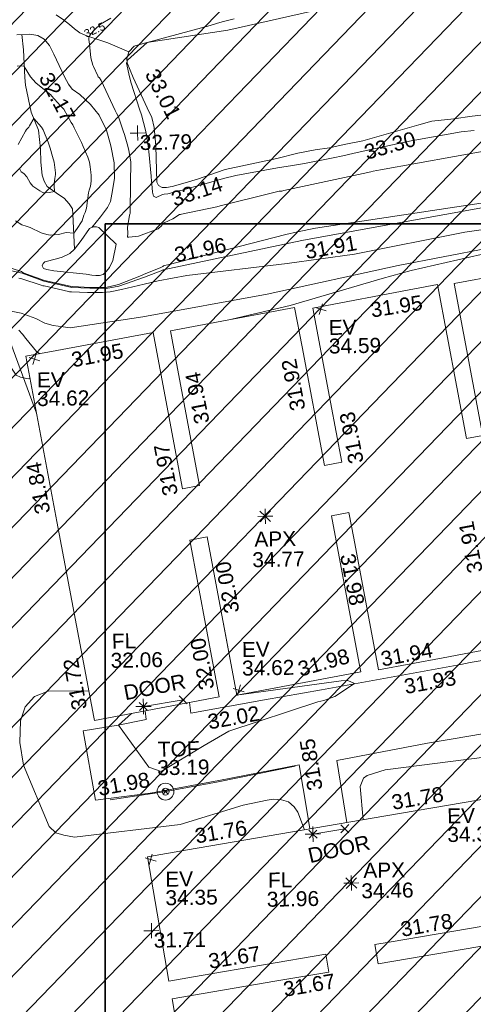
# Model space of a CAD drawing. Header units: millimetres. Extents: x -287732 to 520720, y -103372 to 287754.
# Tile 291 of 380: x 142541 to 153910, y 125299 to 149983. Entities that reach past the tile are written whole.
import ezdxf

# ---------------------------------------------------------------- set-up
doc = ezdxf.new("R2010")
doc.units = ezdxf.units.MM
doc.linetypes.add('IMPORT-HIDDEN2 _3_', pattern=[4762.5, 3175, -1587.5])
doc.linetypes.add('IMPORT-UG_ELEC_STREET LIGHTING_QLB2 _2_', pattern=[2700, 1500, -300.0000000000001, 0, -250, 150, -300.0000000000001, 0, -200])
for name, color, linetype, lineweight, true_color in [('00__TOPO__TOP_OF_FENCE_SYMBOL', 7, 'Continuous', 9, 0x666666), ('00_TOPO_APEX_BUILDING', 7, 'Continuous', 9, 0x666666), ('00_TOPO_EAVE', 7, 'Continuous', 9, 0x666666), ('00_TOPO_LEVEL_FLOOR', 7, 'Continuous', 9, 0x666666), ('00_UAV_APEX_BUILDING', 7, 'Continuous', 9, 0x666666), ('00_UAV_BUILDING_OUTLINE', 5, 'Continuous', 9, 0x0000ff), ('00_UAV_EAVE', 7, 'Continuous', 9, 0x666666), ('00_UAV_FENCE', 7, 'Continuous', 9, 0x264c2f), ('00_UAV_FOOTPATH', 7, 'Continuous', 9, 0xa50000), ('00_UAV_FORM_LINES', 7, 'Continuous', 9, 0x666666), ('00_UAV_INT_DOOR', 7, 'Continuous', 9, 0x7f4f3f), ('00_UAV_LEVEL_FLOOR', 7, 'Continuous', 9, 0x666666), ('00_UAV_LEVEL_SPOT', 7, 'Continuous', 9, 0x666666), ('00_UAV_SLOPE_BOTTOM', 30, 'Continuous', 9, 0xff7f00), ('00_UAV_SLOPE_TOP', 40, 'Continuous', 9, 0xffbf00), ('00_UAV_TOP_OF_FENCE', 6, 'Continuous', 9, 0xff00ff), ('01_DTM_CONTOUR_MJR', 7, 'Continuous', 9, 0x7f3f00), ('01_DTM_CONTOUR_MJR_LABELS', 7, 'Continuous', 9, 0x7f3f00), ('01_DTM_CONTOUR_MNR', 7, 'Continuous', 9, 0xa5a552), ('12333-PUM-2D-U-0001-C01 - Rev2_REVIT IMPORT_dwg', 7, 'Continuous', 9, 0x767676), ('A_RHA_Line', 7, 'Continuous', 9, 0x00a600), ('PUM-CHAMBER EXTENTS', 6, 'IMPORT-HIDDEN2 _3_', 9, 0xff00ff)]:
    doc.layers.add(name, color=color, linetype=linetype, lineweight=lineweight, true_color=true_color)
doc.styles.add('Swis721 Lt BT_1', font='swissl.ttf', dxfattribs={"height": 200})
doc.styles.add('Swis721 Lt BT_2', font='swissl.ttf', dxfattribs={"height": 375})

# ---------------------------------------------------------------- blocks, each defined once
blk = doc.blocks.new('12333-PUM-2D-U-0001-C01 - Rev2_REVIT IMPORT_dwg_MSL_Apex_SYM-2077252-Site Location Plan Proposed')
at = {"layer": '00_TOPO_APEX_BUILDING', "color": 254, "true_color": 0xcccccc, "flags": 128}
for points in [[(0, -500.8627267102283), (0, 0), (-500.8627267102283, 0)], [(354.163430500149, 354.1634305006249), (0, 0), (-354.1634305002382, 354.1634305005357)], [(354.1634305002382, -354.1634305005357), (0, 0), (-354.163430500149, -354.1634305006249)], [(500.8627267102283, 0), (0, 0), (0, 500.8627267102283)]]:
    blk.add_lwpolyline(points, dxfattribs=at)
blk = doc.blocks.new('12333-PUM-2D-U-0001-C01 - Rev2_REVIT IMPORT_dwg_MSL_Eaves_SYM_1-V82-Site Location Plan Proposed')
at = {"layer": '00_TOPO_EAVE', "color": 254, "true_color": 0xcccccc}
for p, q in [((356.5791934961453, -116.0873754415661), (-356.5791934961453, 116.0873754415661)), ((-116.0873754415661, -356.5791934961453), (116.0873754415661, 356.5791934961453))]:
    blk.add_line(p, q, dxfattribs=at)
blk = doc.blocks.new('12333-PUM-2D-U-0001-C01 - Rev2_REVIT IMPORT_dwg_MSL_Node_LineworkTOF-2077248-Site Location Plan Proposed')
at = {"layer": '00__TOPO__TOP_OF_FENCE_SYMBOL', "color": 254, "true_color": 0xcccccc, "flags": 128}
for points in [[(165.3591892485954, 165.3591892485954), (0, 0), (-165.3591892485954, 165.3591892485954)], [(165.3591892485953, -165.3591892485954), (0, 0), (-165.3591892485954, -165.3591892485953)]]:
    blk.add_lwpolyline(points, dxfattribs=at)
at = {"layer": '00__TOPO__TOP_OF_FENCE_SYMBOL', "color": 254, "true_color": 0xcccccc}
for radius in [562.5594001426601, 233.853208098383]:
    blk.add_circle((0, 0), radius, dxfattribs=at)
blk = doc.blocks.new('12333-PUM-2D-U-0001-C01 - Rev2_REVIT IMPORT_dwg_MSL_FLlvl_SYM-V156-Site Location Plan Proposed')
at = {"layer": '00_TOPO_LEVEL_FLOOR', "color": 254, "true_color": 0xcccccc, "flags": 128}
for points in [[(0, -38.9261101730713), (0, 0), (-38.9261101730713, 0)], [(38.9261101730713, 0), (0, 0), (0, 38.9261101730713)]]:
    blk.add_lwpolyline(points, dxfattribs=at)
blk = doc.blocks.new('12333-PUM-2D-U-0001-C01 - Rev2_REVIT IMPORT_dwg_MSL_Node_Linework-V178-Site Location Plan Proposed')
at = {"layer": '00_UAV_INT_DOOR', "color": 9, "true_color": 0xd4c4bf, "flags": 128}
for points in [[(530.3860888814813, 530.3860888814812), (0, 0), (-530.3860888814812, 530.3860888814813)], [(530.3860888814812, -530.3860888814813), (0, 0), (-530.3860888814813, -530.3860888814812)]]:
    blk.add_lwpolyline(points, dxfattribs=at)
blk = doc.blocks.new('12333-PUM-2D-U-0001-C01 - Rev2_REVIT IMPORT_dwg_UAV-2077255-Site Location Plan Proposed')
at = {"layer": '00_UAV_LEVEL_SPOT', "color": 254, "true_color": 0xcccccc, "flags": 128}
for points in [[(0, -500.0000000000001), (0, 0), (-500.0000000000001, 0)], [(500.0000000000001, 0), (0, 0), (0, 500.0000000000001)]]:
    blk.add_lwpolyline(points, dxfattribs=at)
blk = doc.blocks.new('12333-PUM-2D-U-0001-C01 - Rev2_REVIT IMPORT_dwg_MGS62954_T2_Galway_ITM_3d_Rev1-2077680-Site Location Plan Proposed')
at = {"layer": '00_UAV_BUILDING_OUTLINE', "color": 254, "true_color": 0xcccccc, "flags": 128}
for points in [[(534058933.174752, 725686973.5755631), (534057425.5967618, 725686717.2262695), (534055804.3959736, 725686441.5565), (534055241.9617453, 725689749.2054174), (534055132.1661066, 725690394.9083395), (534054689.8591032, 725690319.698242), (534055343.0247948, 725686478.4619113), (534055356.3459087, 725686400.1210738), (534052242.9295421, 725685870.7142426), (534051947.4970883, 725687608.1384362), (534051565.9617107, 725689851.929825), (534051131.6072977, 725689778.0719897), (534051514.3855127, 725687526.9715347), (534051802.7883643, 725685830.8880973), (534048661.2571952, 725685296.7006111), (534048647.7437693, 725685376.1724261), (534047809.8011312, 725690304.0731797), (534047104.1206607, 725694454.1464224), (534047881.9357446, 725694586.4064772), (534050303.4769438, 725694998.166519), (534050729.6991374, 725692491.5740955), (534050971.8520999, 725691067.4840534), (534051401.6871408, 725691140.5734125), (534050878.7979095, 725694215.6600804), (534050739.9926599, 725695031.9671433), (534053860.434411, 725695562.568575), (534054029.1838762, 725694570.1610076), (534054536.3977631, 725691587.2602922), (534054973.4771773, 725691661.5814879), (534054716.9546036, 725693170.1785294), (534054314.2158797, 725695538.6657857), (534056874.255581, 725695973.9761806), (534057453.303932, 725696072.4378433), (534058111.1443893, 725692203.7094399), (534058519.8757985, 725692273.2103273)], [(534058507.6229109, 725692345.2689763), (534057870.5719499, 725696091.7353405), (534059053.2609599, 725696292.8403543)]]:
    blk.add_lwpolyline(points, dxfattribs=at)
blk.add_lwpolyline([(534060115.6967725, 725676603.9990714), (534055173.3707389, 725675846.9688251), (534050957.3028014, 725675201.1816133), (534050846.0680625, 725675927.3855511), (534050485.0259318, 725678284.4748899), (534053070.1033133, 725678680.4386026), (534054427.6023836, 725678888.3706266), (534054358.9720833, 725679336.4284436), (534051222.1714458, 725678855.9556979), (534050409.8544675, 725678731.5307776), (534049931.0830001, 725681857.2245002), (534050934.2616173, 725682010.8842448), (534055876.5571713, 725682767.9098217), (534059071.0830002, 725683257.2245001), (534059338.7972559, 725681509.4328601), (534059545.3876257, 725680160.6928724), (534055951.8143209, 725679610.2549481), (534055591.7937981, 725679555.1095728), (534055665.8732811, 725679071.4763783), (534059644.4022439, 725679680.8790643), (534059662.7984595, 725679560.7780571)], close=True, dxfattribs=at)
at = {"layer": '00_UAV_FENCE', "color": 254, "true_color": 0xcccccc, "flags": 128}
for points in [[(534047347.0542845, 725693025.4653491), (534046444.0830001, 725695583.2245002), (534044176.7691774, 725695314.2574418), (534043266.0830001, 725695206.2245002), (534039255.3141512, 725694463.415771), (534039238.0830001, 725694460.2245002), (534037849.0830001, 725697769.2245002), (534039240.7977408, 725697717.1705376), (534041191.0830002, 725697644.2245003)], [(534053677.0830001, 725684063.2245001), (534051740.0830001, 725683701.2245002), (534050418.0830002, 725683483.2245001), (534049023.0830001, 725683297.2245002)]]:
    blk.add_lwpolyline(points, dxfattribs=at)
at = {"layer": '00_UAV_FOOTPATH', "color": 254, "true_color": 0xcccccc, "flags": 128}
for points in [[(534076142.6023733, 725693864.667055), (534076439.6155001, 725693907.616), (534076831.6155002, 725691522.6159999), (534077167.6155001, 725689503.616), (534076935.414939, 725689465.181923), (534073530.6155, 725688901.616), (534073566.6155002, 725688565.616), (534072371.3094326, 725688371.7964786), (534071241.6155, 725688188.6159999), (534069977.6155, 725687979.6159999), (534069914.6155001, 725688364.6159999), (534067757.1823174, 725688023.5059451), (534067460.6155, 725687976.6160002), (534064674.6155002, 725687570.616), (534062811.9513893, 725687287.8846374), (534061683.6155, 725687116.616), (534058102.6155, 725686581.6159999), (534057867.9039329, 725686542.991777), (534054369.0830001, 725685967.2245001), (534052934.3263416, 725685736.5996833), (534051078.0830001, 725685438.2245002), (534051051.9175004, 725685703.2096509)], [(534049938.9883164, 725685513.9666318), (534049960.0830002, 725685301.2245003), (534049255.0830002, 725685165.2245002), (534048380.0830002, 725685044.2245001), (534048656.0830001, 725683299.2245001), (534050025.0830001, 725683451.2245001), (534050039.2131678, 725683453.5495104), (534051751.0830002, 725683735.2245002), (534053770.0830001, 725684099.2245001), (534053951.6060673, 725682901.8186299), (534054015.1295831, 725682482.7896222)], [(534054944.5432363, 725682625.1505756), (534054716.0830001, 725684189.2245002), (534056995.0830002, 725684581.2245001), (534058087.6411597, 725684750.4539777), (534060449.0830001, 725685116.2245001), (534063026.9166258, 725685525.6905806), (534063452.0830001, 725685593.2245002), (534063724.9517946, 725684001.3802798)]]:
    blk.add_lwpolyline(points, dxfattribs=at)
at = {"layer": '00_UAV_FORM_LINES', "color": 254, "true_color": 0xcccccc, "flags": 128}
for points in [[(534065867.902, 725698167.1595001), (534062699.9019999, 725697673.1595), (534059867.902, 725697163.1595), (534056472.902, 725696566.1595001), (534053177.902, 725695903.1595), (534050050.902, 725695391.1595), (534048229.902, 725695149.1595), (534048047.9019999, 725695175.1595001), (534047798.902, 725695212.1595001), (534047596.902, 725695275.1595), (534047369.902, 725695401.1595001), (534047000.9019999, 725695539.1595001), (534046713.9019999, 725695598.1595), (534046498.902, 725695638.1595), (534046203.9019999, 725695698.1595001), (534045871.902, 725695687.1595), (534043120.9019999, 725695385.1595001)], [(534049416.902, 725697224.1595), (534049326.9019999, 725696822.1595), (534049238.902, 725696645.1595001), (534049158.902, 725696551.1595), (534049073.902, 725696471.1595001), (534048984.902, 725696445.1595), (534048891.902, 725696447.1595), (534048792.9019999, 725696461.1595001), (534048648.902, 725696486.1595), (534047839.902, 725696586.1595001), (534047665.902, 725696621.1595001), (534047585.902, 725696651.1595001), (534047572.902, 725696663.1595001), (534047551.9019999, 725696713.1595), (534047579.902, 725696775.1595001), (534047618.902, 725696816.1595), (534047915.902, 725696881.1595001), (534048059.902, 725696927.1595001), (534048250.902, 725697012.1595), (534048370.9019999, 725697122.1595), (534048537.902, 725697329.1595), (534048750.902, 725697628.1595), (534048836.902, 725697667.1595001), (534048926.9019999, 725697673.1595), (534048990.9019999, 725697654.1595001), (534049416.902, 725697224.1595)], [(534043157.9019999, 725695118.1595001), (534044348.902, 725695105.1595), (534045564.902, 725695207.1595001), (534045924.902, 725695180.1595), (534046061.902, 725695135.1595001), (534046236.902, 725694999.1595), (534046421.9019999, 725694761.1595), (534046539.902, 725694464.1595), (534046850.9019999, 725693988.1595001), (534046961.9019999, 725693938.1595), (534047150.902, 725693893.1595), (534047198.3441978, 725693900.0222877)], [(534048534.9632937, 725686039.4290318), (534047517.9019999, 725686052.1595), (534047170.902, 725685927.1595), (534046935.902, 725685665.1595), (534046808.902, 725685322.1595), (534046783.902, 725684778.1595), (534046865.9019999, 725684207.1595), (534047483.902, 725682660.1595), (534047645.902, 725682494.1595), (534047844.902, 725682432.1595), (534048111.902, 725682382.1595), (534050766.902, 725682653.1595), (534052350.902, 725683106.1595), (534052953.9019999, 725683222.1595), (534053116.902, 725683243.1595001), (534053317.902, 725683223.1595), (534053487.902, 725683171.1595001), (534053628.9019999, 725683044.1595001), (534053715.902, 725682907.1595001), (534053875.5849392, 725682461.4151691)], [(534055354.3006103, 725682687.9142872), (534055296.9019999, 725683529.1595), (534055379.902, 725683730.1595001), (534055469.902, 725683797.1595001), (534055924.902, 725683935.1595001), (534058882.902, 725684259.1595), (534062886.902, 725684874.1595), (534063120.9019999, 725684893.1595), (534063335.902, 725684844.1595), (534063444.902, 725684740.1595), (534063529.9019999, 725684594.1595), (534063581.022469, 725683980.111403)]]:
    blk.add_lwpolyline(points, dxfattribs=at)
at = {"layer": '00_UAV_INT_DOOR', "color": 254, "true_color": 0xcccccc}
for p, q in [((534049894.7110001, 725685625.1030002), (534050896.711, 725685777.1030002)), ((534054089.1775001, 725682352.38), (534054891.1775, 725682473.38))]:
    blk.add_line(p, q, dxfattribs=at)
at = {"layer": '00_UAV_SLOPE_BOTTOM', "color": 254, "true_color": 0xcccccc, "flags": 128}
for points in [[(534065355.9019999, 725699124.1595001), (534060427.7737319, 725698279.4395616), (534059836.902, 725698178.1595001), (534055493.9314675, 725697471.0241907), (534054069.9019999, 725697239.1595002), (534050579.19389, 725696557.997002), (534050574.9020001, 725696557.1595), (534050108.9019999, 725696390.1595001), (534049460.902, 725696176.1595), (534049143.902, 725696119.1595001), (534048733.9019999, 725696134.1595), (534048281.902, 725696156.1595001), (534047586.902, 725696331.1595001), (534047043.902, 725696542.1595001), (534045745.4006454, 725696844.529201)], [(534048809.5309111, 725697654.7470297), (534049037.9019999, 725697916.1595001), (534049212.902, 725698148.1595001), (534049291.902, 725698301.1595001), (534049349.902, 725698571.1595), (534049399.9019999, 725698880.1595), (534049399.9019999, 725699267.1595001), (534049328.9019999, 725699692.1595), (534049221.9020001, 725700085.1595001), (534049049.902, 725700463.1595001), (534048835.902, 725700740.1595001), (534048570.902, 725700991.1595), (534048378.902, 725701132.1595), (534048293.902, 725701257.1595001), (534048197.902, 725701446.1595001), (534047934.7401133, 725702017.5551988), (534047835.902, 725702232.1595), (534047699.9020001, 725702392.1595001), (534047541.902, 725702492.1595001), (534047342.902, 725702527.1595001), (534047016.902, 725702517.1595001)]]:
    blk.add_lwpolyline(points, dxfattribs=at)
at = {"layer": '00_UAV_SLOPE_TOP', "color": 254, "true_color": 0xcccccc, "flags": 128}
for points in [[(534059684.902, 725700410.1595), (534058394.9019999, 725700276.1595001), (534057933.902, 725700223.1595001), (534057377.9019999, 725700173.1595002), (534057056.1003527, 725700086.5063525), (534055639.902, 725699705.1595001), (534055168.902, 725699624.1595001), (534054805.902, 725699546.1595001), (534054441.902, 725699503.1595), (534054007.902, 725699429.1595001), (534053482.902, 725699303.1595), (534052177.5495282, 725699047.400915), (534052155.9020001, 725699043.1595001), (534051479.902, 725698819.1595001), (534051112.902, 725698718.1595001), (534050840.902, 725698650.1595), (534050705.902, 725698622.1595), (534050592.902, 725698627.1595001), (534050504.902, 725698675.1595001), (534050463.902, 725698765.1595002), (534050452.902, 725699673.1595002), (534050417.902, 725700131.1595002), (534050365.902, 725700383.1595), (534050251.902, 725700626.1595002), (534049910.9020001, 725701398.1595), (534049768.1363655, 725701769.5498219), (534049764.902, 725701866.1595), (534049818.9019999, 725702037.1595), (534049953.9019999, 725702185.1595002), (534050275.9020001, 725702269.1595), (534052308.902, 725702545.1595), (534054390.3574713, 725702974.9958578)], [(534049818.9019999, 725702037.1595), (534049296.9019999, 725702275.1595), (534048774.9019999, 725702459.1595), (534048601.9020001, 725702542.1595001), (534048463.902, 725702645.1595001), (534048339.902, 725702752.1595001), (534048190.902, 725702869.1595002), (534048012.9019999, 725703004.1595)], [(534048370.9019999, 725697122.1595), (534048342.902, 725697997.1595), (534048337.902, 725698133.1595), (534048253.9020001, 725698256.1595001), (534048130.9019999, 725698400.1595), (534048014.902, 725698477.1595001), (534047708.9019999, 725698699.1595001), (534047635.902, 725698836.1595), (534047590.902, 725698987.1595001), (534047561.9019999, 725699312.1595), (534047559.902, 725699651.1595), (534047517.9019999, 725700114.1595001), (534047346.9020001, 725700570.1595001), (534047209.9020001, 725701250.1595001), (534047202.903506, 725701443.7115983), (534047177.902, 725702135.1595001), (534047142.1522445, 725702521.0015323)]]:
    blk.add_lwpolyline(points, dxfattribs=at)
at = {"layer": '01_DTM_CONTOUR_MJR', "color": 254, "true_color": 0xcccccc, "flags": 128}
for points in [[(534058860.0000001, 725699430.0000001), (534056069.6915983, 725698976.3628943), (534055887.0050397, 725698942.5200557), (534055832.6152074, 725698930.8801844), (534055789.257458, 725698923.6281126), (534055751.9032793, 725698914.9620513), (534053638.9279318, 725698496.4591674), (534053586.3906339, 725698485.7041215), (534053523.6314272, 725698479.7291697), (534053354.449169, 725698447.1347193), (534052035.1419554, 725698139.2383928), (534051958.0250893, 725698120.6669992), (534051067.0473789, 725697948.2111334), (534051036.9345476, 725697943.6795676), (534051013.2134895, 725697938.9130436), (534050843.2506887, 725697839.5316807), (534050628.7694735, 725697738.3021111), (534050589.8846155, 725697712.8653848), (534050570.0000001, 725697670), (534050472.631579, 725697592.1052632), (534049977.6992151, 725697413.609955), (534049737.7272729, 725697392.2727274), (534049700.0000001, 725697400), (534049714.4324325, 725697491.0945946), (534049707.6988637, 725697650.0000001), (534049714.7939131, 725697689.3742323), (534049762.9340293, 725697947.453191), (534049773.0128723, 725697968.3829445), (534049776.7193725, 725697984.53374), (534049781.9950559, 725698012.0063865), (534049799.6153228, 725698757.3397177), (534049800.5909719, 725698836.2991667), (534049820.734167, 725699188.0375153), (534049815.5038036, 725699284.8394216), (534049772.0609937, 725699567.648795), (534049751.3963073, 725699675.2141647), (534049670.1754273, 725699969.6997957), (534049641.5378256, 725700067.4176168), (534049526.2540585, 725700418.6628921), (534049483.4761636, 725700512.3160887), (534049449.3864766, 725700578.0111899), (534049110.9437827, 725701337.6701089), (534049068.8608346, 725701398.9023235), (534049039.2396111, 725701426.6578251), (534049027.5827329, 725701450.6112682), (534048924.2225105, 725701688.3061111), (534048912.3676891, 725701723.3503925), (534048863.3845471, 725701911.1331608), (534048832.4686194, 725702252.1817098), (534048820.5462639, 725702371.0385756), (534048818.6363637, 725702413.2342658), (534048827.2727273, 725702440.909091), (534048850.5613071, 725702474.4597217), (534048897.7491962, 725702534.6830503), (534048924.9297755, 725702570.2977529), (534048967.3895514, 725702608.1862565), (534049122.8684974, 725702746.9261471), (534049383.6190162, 725702897.1740118)], [(534047012.5469072, 725701731.996836), (534047190.7740235, 725701739.844237), (534047190.7142859, 725701765.0000001), (534047190.0000002, 725701720.0000001), (534047342.2986687, 725701455.7979292), (534047470.2915948, 725701302.5841608), (534047813.9087504, 725701022.8352132), (534047840.8734627, 725700995.3361477), (534047858.8695652, 725700969.652174), (534048080.7814571, 725700720.5430464), (534048114.6153846, 725700686.4102567), (534048161.7215917, 725700635.0283418), (534048343.3085665, 725700298.4965036), (534048378.1751228, 725700236.0583743), (534048417.7960928, 725700161.4835167), (534048593.0701754, 725699791.4619883), (534048634.6750323, 725699690.0000001), (534048745.4859438, 725699418.618474), (534048785.1521438, 725699290.2697096), (534048797.7079859, 725699178.3468676), (534048810.162397, 725699040.2819574), (534048820.3072081, 725698961.0323259), (534048814.6490647, 725698812.9285388), (534048794.6752576, 725698692.0493941), (534048760.6836632, 725698592.6807983), (534048745.0041392, 725698524.4122518), (534048687.5305101, 725698137.989207), (534048650.8867925, 725698036.7339624), (534048619.7233202, 725697968.0316206), (534048572.5545094, 725697826.8211101), (534048560.9576364, 725697800.5992064), (534048447.5277383, 725697639.782077), (534048360.0000001, 725697520), (534048170.1406887, 725697536.3735654), (534047979.1062803, 725697496.2560388), (534047762.4865592, 725697483.2706094), (534047680.6593251, 725697497.8329052), (534047539.5866454, 725697543.720191), (534047264.2882563, 725697679.6463525), (534047166.8251066, 725697712.8522485), (534047057.4366085, 725697755.2337562), (534046904.8990818, 725697853.7981853)]]:
    blk.add_lwpolyline(points, dxfattribs=at)
at = {"layer": '01_DTM_CONTOUR_MNR', "color": 254, "true_color": 0xcccccc, "flags": 128}
for points in [[(534058437.8670907, 725699916.1123149), (534058106.797169, 725699890.7784889), (534056849.6905457, 725699686.9098808), (534055718.5959078, 725699465.7912867), (534055387.4122175, 725699393.8912939), (534055135.6192007, 725699341.721052), (534054893.9753333, 725699297.5515407), (534054172.6370557, 725699165.0618061), (534053871.178898, 725699120.5446271), (534053492.0897642, 725699072.712432), (534052447.3183935, 725698897.3894107), (534052130.2047746, 725698825.0487309), (534051580.2938204, 725698673.2738556), (534051387.8622329, 725698625.4869359), (534051094.2193335, 725698552.3304183), (534050875.7855802, 725698503.0907769), (534050772.199257, 725698474.2204918), (534050735.973064, 725698467.8720539), (534050643.2912459, 725698459.8779463), (534050597.8912579, 725698448.5010662), (534050440.0000002, 725698380.0000001), (534050376.0717755, 725698411.9691886), (534050346.8503794, 725698513.135488), (534050336.9708995, 725698721.4983166), (534050332.2220117, 725698782.527254), (534050319.2606586, 725698916.3689151), (534050271.9916143, 725699531.9526807), (534050259.6812596, 725699670.0000001), (534050220.851658, 725699953.830313), (534050194.0334384, 725700105.2849076), (534050157.8646375, 725700264.9435322), (534050105.8568444, 725700455.1880879), (534050057.8879473, 725700599.0141852), (534049864.4133971, 725701258.3559124), (534049823.3235192, 725701410.6861416), (534049754.0284388, 725701762.4202762), (534049770.0000001, 725701800.0000001), (534049781.6827204, 725701833.0866901), (534050280.0000001, 725702270.0000001), (534051864.3940238, 725702666.3684397), (534052053.2510194, 725702719.3450724), (534052206.1648747, 725702757.6702508), (534052373.1720431, 725702797.6344087), (534052468.4538378, 725702819.371524)], [(534047457.7983714, 725694514.2859521), (534047375.4377512, 725694570.587441), (534047112.4439335, 725694902.8339864), (534047028.179972, 725695012.8785225), (534046938.183476, 725695109.0920262)], [(534046963.5338346, 725696412.5563911), (534046993.6094226, 725696407.8571429), (534047034.4106647, 725696400.2666163), (534047515.0977142, 725696229.7071087), (534047563.2729229, 725696217.0173553), (534047591.1164148, 725696212.7764521), (534048202.5555556, 725696059.7777778), (534048226.7176545, 725696054.545358), (534048254.3140591, 725696050.5555556), (534048274.6174448, 725696051.2723832), (534048679.1909674, 725696030.414296), (534049049.8887685, 725696023.9473684), (534049244.3283107, 725696036.3080586), (534049530.9003311, 725696085.0656586), (534050099.4919433, 725696214.8657205), (534050450.2797762, 725696290.6294966), (534051171.272704, 725696407.954029), (534053688.3525322, 725696665.3847116), (534055386.4003052, 725696872.5049149), (534058155.7417635, 725697375.3543736), (534059857.4133552, 725697587.9459229)], [(534059576.7839442, 725698224.3169891), (534054416.5549891, 725697539.7232338), (534053964.3764582, 725697459.0710499), (534053675.0109305, 725697392.2153002), (534050697.6035696, 725696689.3636189), (534050607.5243029, 725696666.8626888), (534050592.4349376, 725696659.3547239), (534050574.5095273, 725696646.4326042), (534050526.8145162, 725696622.2379034), (534050087.2326204, 725696449.5454547), (534050039.6641878, 725696428.7748709), (534049453.2123756, 725696213.4159982), (534049135.8293753, 725696140.8531239), (534048745.1102076, 725696149.3410658), (534048304.9816602, 725696182.2809403), (534048247.2329878, 725696192.0223074), (534047607.660629, 725696348.3670541), (534047075.2913699, 725696547.9904989), (534047033.1326674, 725696582.452601), (534045750.6769219, 725697011.006037)], [(534047004.8924903, 725699768.5060974), (534047193.4895001, 725700094.9880232), (534047220.716584, 725700141.023281), (534047275.6169161, 725700194.927455), (534047299.773385, 725700227.4541948), (534047410.0000001, 725700410), (534047597.3804786, 725700190.6046653), (534047637.0079327, 725700121.87037), (534047757.5380326, 725699811.0694727), (534047807.5323163, 725699662.0747473), (534047857.2177064, 725699447.7350348), (534047896.348152, 725699306.3833534), (534047905.0000001, 725699242.5000002), (534047929.113292, 725699043.3436642), (534047926.4976773, 725698997.6476747), (534047911.2351857, 725698895.5541947), (534047888.5249711, 725698772.8193961), (534047886.9047619, 725698716.9634706), (534047890, 725698570.0000002), (534047755.389049, 725698553.7463976), (534047661.7029241, 725698544.1321638), (534047620.9213676, 725698545.7418805), (534047583.4126986, 725698560.3174604), (534047528.541321, 725698595.9931962), (534047425.1627746, 725698665.2657232), (534047355.5389184, 725698713.898696), (534047286.1037164, 725698798.4132124), (534047210.2622265, 725698956.3325886), (534047136.2234257, 725699033.4678288), (534047063.8407122, 725699083.1843256), (534047030.5932205, 725699151.5151678)], [(534074508.7749126, 725698763.0200459), (534074510.0000001, 725698770), (534073169.4199463, 725699529.2020671), (534072894.1129035, 725699571.9886279), (534069250.040094, 725699243.7430732), (534068119.7695739, 725699104.5713229), (534067974.6153151, 725699100.8177096), (534067431.8216228, 725699189.9487303), (534067323.7120188, 725699228.9439045), (534067237.7180876, 725699259.9296348), (534066929.7056737, 725699304.5070924), (534066440.0000002, 725699320.0000002), (534065357.1614688, 725699168.5704226), (534064518.486931, 725699041.356467), (534064419.6105282, 725699007.5669796), (534062700.0000001, 725697670), (534060032.7853528, 725697117.6569895), (534059728.1645822, 725697053.2062737), (534056799.1069429, 725696436.4212999), (534056064.8993888, 725696250.420629), (534053749.1185519, 725695613.5309303), (534052280.4429067, 725695293.9060519)], [(534051937.6594432, 725687665.993159), (534052240, 725685870), (534052242.9901568, 725685870.3577709)], [(534052235.7114974, 725685869.4868828), (534054862.0764428, 725686183.7301724), (534055026.234694, 725686185.6855289), (534055200.0000001, 725686110.0000001), (534054698.3873162, 725685796.4416846), (534054423.9305806, 725685695.7244762), (534054271.7599697, 725685663.818572), (534052025.7527136, 725684968.881548), (534051403.8242252, 725684618.3564439), (534050312.0408612, 725683984.5345844), (534050005.2470332, 725684104.1855532), (534049260, 725685170), (534049590.6404708, 725685454.7333949)]]:
    blk.add_lwpolyline(points, dxfattribs=at)
for name, p, xscale, yscale, zscale in [('12333-PUM-2D-U-0001-C01 - Rev2_REVIT IMPORT_dwg_UAV-2077255-Site Location Plan Proposed', (534050000.0000001, 725700000), 0.375, 0.375, 0.375), ('12333-PUM-2D-U-0001-C01 - Rev2_REVIT IMPORT_dwg_MSL_Eaves_SYM_1-V82-Site Location Plan Proposed', (534054519.1775001, 725695505.38), 0.375, 0.375, 0.375), ('12333-PUM-2D-U-0001-C01 - Rev2_REVIT IMPORT_dwg_MSL_Eaves_SYM_1-V82-Site Location Plan Proposed', (534047321.1775, 725694377.3800001), 0.375, 0.375, 0.375), ('12333-PUM-2D-U-0001-C01 - Rev2_REVIT IMPORT_dwg_MSL_Apex_SYM-2077252-Site Location Plan Proposed', (534053032.711, 725690339.103), 0.375, 0.375, 0.375), ('12333-PUM-2D-U-0001-C01 - Rev2_REVIT IMPORT_dwg_MSL_Eaves_SYM_1-V82-Site Location Plan Proposed', (534052291.1775001, 725685995.3800001), 0.375, 0.375, 0.375), ('12333-PUM-2D-U-0001-C01 - Rev2_REVIT IMPORT_dwg_MSL_FLlvl_SYM-V156-Site Location Plan Proposed', (534049894.7110001, 725685625.1030002), 4.94, 4.94, 4.94), ('12333-PUM-2D-U-0001-C01 - Rev2_REVIT IMPORT_dwg_MSL_Node_Linework-V178-Site Location Plan Proposed', (534049894.7110001, 725685625.1030002), 0.19, 0.19, 0.19), ('12333-PUM-2D-U-0001-C01 - Rev2_REVIT IMPORT_dwg_MSL_Node_Linework-V178-Site Location Plan Proposed', (534050896.711, 725685777.1030002), 0.19, 0.19, 0.19), ('12333-PUM-2D-U-0001-C01 - Rev2_REVIT IMPORT_dwg_MSL_Node_LineworkTOF-2077248-Site Location Plan Proposed', (534050414.0830001, 725683482.2245001), 0.375, 0.375, 0.375), ('12333-PUM-2D-U-0001-C01 - Rev2_REVIT IMPORT_dwg_MSL_FLlvl_SYM-V156-Site Location Plan Proposed', (534054089.1775001, 725682352.38), 4.94, 4.94, 4.94), ('12333-PUM-2D-U-0001-C01 - Rev2_REVIT IMPORT_dwg_MSL_Node_Linework-V178-Site Location Plan Proposed', (534054089.1775001, 725682352.38), 0.19, 0.19, 0.19), ('12333-PUM-2D-U-0001-C01 - Rev2_REVIT IMPORT_dwg_MSL_Node_Linework-V178-Site Location Plan Proposed', (534054891.1775, 725682473.38), 0.19, 0.19, 0.19), ('12333-PUM-2D-U-0001-C01 - Rev2_REVIT IMPORT_dwg_MSL_Eaves_SYM_1-V82-Site Location Plan Proposed', (534050011.7110001, 725681789.103), 0.375, 0.375, 0.375), ('12333-PUM-2D-U-0001-C01 - Rev2_REVIT IMPORT_dwg_MSL_Apex_SYM-2077252-Site Location Plan Proposed', (534055029.7110001, 725681108.1030002), 0.375, 0.375, 0.375), ('12333-PUM-2D-U-0001-C01 - Rev2_REVIT IMPORT_dwg_UAV-2077255-Site Location Plan Proposed', (534050000.0000001, 725680000), 0.375, 0.375, 0.375)]:
    blk.add_blockref(name, p, dxfattribs=dict(xscale=xscale, yscale=yscale, zscale=zscale))
at = {"layer": '00_UAV_APEX_BUILDING', "char_height": 375, "attachment_point": 1, "line_spacing_factor": 1.005061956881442, "style": 'Swis721 Lt BT_2'}
for s, insert, width in [('APX', (534052748.9678811, 725689955.553138), 1130.237340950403), ('34.77', (534052689.3883417, 725689443.5467595), 1495.902363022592), ('APX', (534055335.2508175, 725681607.8907456), 1130.237340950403), ('34.46', (534055275.671278, 725681095.8843672), 1495.902363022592)]:
    blk.add_mtext(s, dxfattribs=dict(at, insert=insert, width=width))
at = {"layer": '00_UAV_BUILDING_OUTLINE', "color": 251, "true_color": 0x666666, "char_height": 375, "width": 1495.902363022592, "attachment_point": 1, "line_spacing_factor": 1.005061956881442, "style": 'Swis721 Lt BT_2'}
for s, insert, rotation in [('31.95', (534055738.4232216, 725695646.0472713), 7.66739199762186), ('31.95', (534048216.4954697, 725694526.2957053), 9.650299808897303), ('31.92', (534053719.4686849, 725692945.8896867), 99.65029981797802), ('31.94', (534051311.249422, 725692654.3843583), 99.9645009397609), ('31.93', (534055154.0438543, 725691591.6785487), 99.65029980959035), ('31.97', (534050486.7640887, 725690868.4387412), 99.65029980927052), ('31.84', (534047279.6708214, 725690467.518031), 99.65029981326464), ('31.91', (534058090.0311994, 725688798.3694793), 99.6502998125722), ('31.98', (534055259.3378767, 725689395.0033293), 280.01461242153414), ('32.00', (534051976.4786652, 725687895.748232), 99.6502998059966), ('32.00', (534051313.7800053, 725685988.3903241), 99.6502998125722), ('31.98', (534053750.3701367, 725686667.6503772), 14.584239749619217), ('31.94', (534055839.1481847, 725686891.3353041), 9.650299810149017), ('31.72', (534048117.6134597, 725685539.6172774), 99.65029981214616), ('31.78', (534056048.6938114, 725683295.2819313), 8.708473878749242), ('31.76', (534051106.3982575, 725682538.2563542), 8.708473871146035), ('31.78', (534056219.2052124, 725680108.5520145), 8.890067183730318), ('31.67', (534051390.2747719, 725679393.3993169), 8.054454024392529), ('31.67', (534053253.15932, 725678656.8517343), 8.708473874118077)]:
    blk.add_mtext(s, dxfattribs=dict(at, insert=insert, rotation=rotation))
at = {"layer": '00_UAV_EAVE', "char_height": 375, "attachment_point": 1, "line_spacing_factor": 1.005061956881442, "style": 'Swis721 Lt BT_2'}
for s, insert, width in [('EV', (534054706.0317928, 725695231.3507414), 736.078940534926), ('34.59', (534054701.3633896, 725694764.6001173), 1495.902363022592), ('EV', (534047370.0378777, 725694042.4912838), 736.078940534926), ('34.62', (534047365.3694745, 725693575.7406597), 1495.902363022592), ('EV', (534052389.2791812, 725687197.2265134), 736.078940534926), ('34.62', (534052384.6107781, 725686730.4758892), 1495.902363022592), ('EV', (534057460.1863564, 725682936.3645386), 736.078940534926), ('34.32', (534057455.5179532, 725682469.6139145), 1495.902363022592), ('EV', (534050368.9612665, 725681474.1798773), 736.078940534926), ('34.35', (534050364.2928633, 725681007.4292531), 1495.902363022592)]:
    blk.add_mtext(s, dxfattribs=dict(at, insert=insert, width=width))
at = {"layer": '00_UAV_FOOTPATH', "color": 251, "true_color": 0x666666, "char_height": 375, "width": 1495.902363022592, "attachment_point": 1, "line_spacing_factor": 1.005061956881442, "style": 'Swis721 Lt BT_2'}
for s, insert, rotation in [('31.93', (534056412.0238408, 725686193.0523874), 9.344862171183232), ('32.02', (534051476.1489466, 725685391.9177282), 9.131691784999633), ('31.85', (534053982.34595, 725683418.5899245), 98.36731714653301), ('31.98', (534048692.0802984, 725683771.6054463), 9.343853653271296)]:
    blk.add_mtext(s, dxfattribs=dict(at, insert=insert, rotation=rotation))
at = {"layer": '00_UAV_INT_DOOR', "color": 251, "true_color": 0x666666, "char_height": 375, "width": 1790.333939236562, "attachment_point": 1, "line_spacing_factor": 1.005061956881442, "style": 'Swis721 Lt BT_2'}
for insert, rotation in [((534049380.4936261, 725686158.0008715), 10.107406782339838), ((534053925.5107011, 725681990.8559511), 11.86003790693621)]:
    blk.add_mtext('DOOR', dxfattribs=dict(at, insert=insert, rotation=rotation))
at = {"layer": '00_UAV_LEVEL_FLOOR', "char_height": 375, "attachment_point": 1, "line_spacing_factor": 1.005061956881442, "style": 'Swis721 Lt BT_2'}
for s, insert, width in [('FL', (534049132.5862873, 725687463.0034788), 683.841080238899), ('32.06', (534049094.9903351, 725686982.0786242), 1495.902363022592), ('FL', (534052941.4276991, 725681406.8182232), 683.841080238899), ('31.96', (534052903.8317469, 725680925.8933687), 1495.902363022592)]:
    blk.add_mtext(s, dxfattribs=dict(at, insert=insert, width=width))
at = {"layer": '00_UAV_LEVEL_SPOT', "char_height": 375, "width": 1495.902363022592, "attachment_point": 1, "line_spacing_factor": 1.005061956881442, "style": 'Swis721 Lt BT_2'}
for s, insert in [('32.79', (534050051.8765643, 725699949.1441548)), ('31.71', (534050051.8765643, 725679949.1441548))]:
    blk.add_mtext(s, dxfattribs=dict(at, insert=insert))
at = {"layer": '00_UAV_SLOPE_BOTTOM', "color": 251, "true_color": 0x666666, "char_height": 375, "width": 1495.902363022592, "attachment_point": 1, "line_spacing_factor": 1.005061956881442, "style": 'Swis721 Lt BT_2'}
for s, insert, rotation in [('32.17', (534047874.4082327, 725701605.1069216), 297.0352366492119), ('31.96', (534050841.0229909, 725697109.650541), 10.720515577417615), ('31.91', (534054117.115028, 725697136.518209), 9.247913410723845)]:
    blk.add_mtext(s, dxfattribs=dict(at, insert=insert, rotation=rotation))
at = {"layer": '00_UAV_SLOPE_TOP', "color": 251, "true_color": 0x666666, "char_height": 375, "width": 1495.902363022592, "attachment_point": 1, "line_spacing_factor": 1.005061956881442, "style": 'Swis721 Lt BT_2'}
for s, insert, rotation in [('33.01', (534050538.9778032, 725701645.6259534), 295.85718335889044), ('33.30', (534055637.727646, 725699591.8005323), 15.070852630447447), ('33.14', (534050780.3647689, 725698495.6856513), 17.390786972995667)]:
    blk.add_mtext(s, dxfattribs=dict(at, insert=insert, rotation=rotation))
at = {"layer": '00_UAV_TOP_OF_FENCE', "color": 251, "true_color": 0x666666, "char_height": 375, "attachment_point": 1, "line_spacing_factor": 1.005061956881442, "style": 'Swis721 Lt BT_2'}
for s, insert, width in [('TOF', (534050237.3501193, 725684733.7252703), 1163.479615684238), ('33.19', (534050214.9264776, 725684270.3485653), 1495.902363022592)]:
    blk.add_mtext(s, dxfattribs=dict(at, insert=insert, width=width))
at = {"layer": '01_DTM_CONTOUR_MJR_LABELS', "color": 251, "true_color": 0x666666, "insert": (534048928.8654706, 725702699.9190878), "char_height": 200, "width": 620.5117196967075, "attachment_point": 2, "rotation": 22.780436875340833, "line_spacing_factor": 1.005061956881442, "style": 'Swis721 Lt BT_1'}
blk.add_mtext('32.5', dxfattribs=at)
blk = doc.blocks.new('12333-PUM-2D-U-0001-C01 - Rev2_REVIT IMPORT_dwg-1620468-Site Location Plan Proposed')
at = {"layer": 'PUM-CHAMBER EXTENTS', "true_color": 0xfff4d4}
h = blk.add_hatch(dxfattribs=at)
h.set_pattern_fill('FP_14', style=0, pattern_type=2)
h.set_pattern_definition([(45, (-533641079.65, -725615854.3560001), (-618.7184335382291, 618.7184335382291), [])])
h.paths.add_polyline_path([(403919.3501528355, 57112.64382128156), (422583.3501528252, 59059.64382132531), (425379.3501529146, 57266.64382137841), (446445.3501529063, 59135.64382132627), (445962.3501528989, 65972.64382138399), (472441.3501528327, 70954.64382134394), (475862.3501529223, 83851.64382134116), (472404.350152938, 114549.6438213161), (470529.3501529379, 123488.6438213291), (451569.3501528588, 121705.6438213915), (448766.3501529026, 118521.6438213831), (443614.3501529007, 118196.6438213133), (441393.3501528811, 120608.6438213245), (437801.3501529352, 120123.6438213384), (427379.3501529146, 117955.6438213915), (414454.3501528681, 116426.6438212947), (403467.3501529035, 115261.6438213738), (398244.3501529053, 114380.6438213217), (392331.3501528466, 110751.6438213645), (389433.3501529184, 106835.6438212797), (388966.3501528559, 103227.6438213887), (391008.3501528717, 96414.64382130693), (397227.3501529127, 88458.64382130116), (396038.3501528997, 85269.64382128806), (397110.6486418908, 81772.81873260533), (398121.3501528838, 78636.6438213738), (399845.3501529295, 78913.64382137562), (400589.3501528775, 74987.64382128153), (403820.5567114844, 57642.95396067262)])
blk.add_blockref('12333-PUM-2D-U-0001-C01 - Rev2_REVIT IMPORT_dwg_MGS62954_T2_Galway_ITM_3d_Rev1-2077680-Site Location Plan Proposed', (-533641079.6498471, -725615854.3561786))

msp = doc.modelspace()

# ---------------------------------------------------------------- linework, layer by layer
at = {"layer": 'A_RHA_Line', "color": 5, "lineweight": 35, "true_color": 0x0000ff}
for p, q in [((171337.8514295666, 144867.0176886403), (144679.4973237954, 144867.0176886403)), ((144679.4973237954, 144867.0176886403), (144679.4973237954, 97158.29572032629))]:
    msp.add_line(p, q, dxfattribs=at)

# ---------------------------------------------------------------- block references
at = {"layer": '12333-PUM-2D-U-0001-C01 - Rev2_REVIT IMPORT_dwg', "color": 254, "linetype": 'IMPORT-UG_ELEC_STREET LIGHTING_QLB2 _2_', "true_color": 0xffd4d4, "rotation": 0.9999999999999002}
msp.add_blockref('12333-PUM-2D-U-0001-C01 - Rev2_REVIT IMPORT_dwg-1620468-Site Location Plan Proposed', (-261895.0770586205, 55869.5817132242), dxfattribs=at)

doc.saveas('drawing.dxf')
